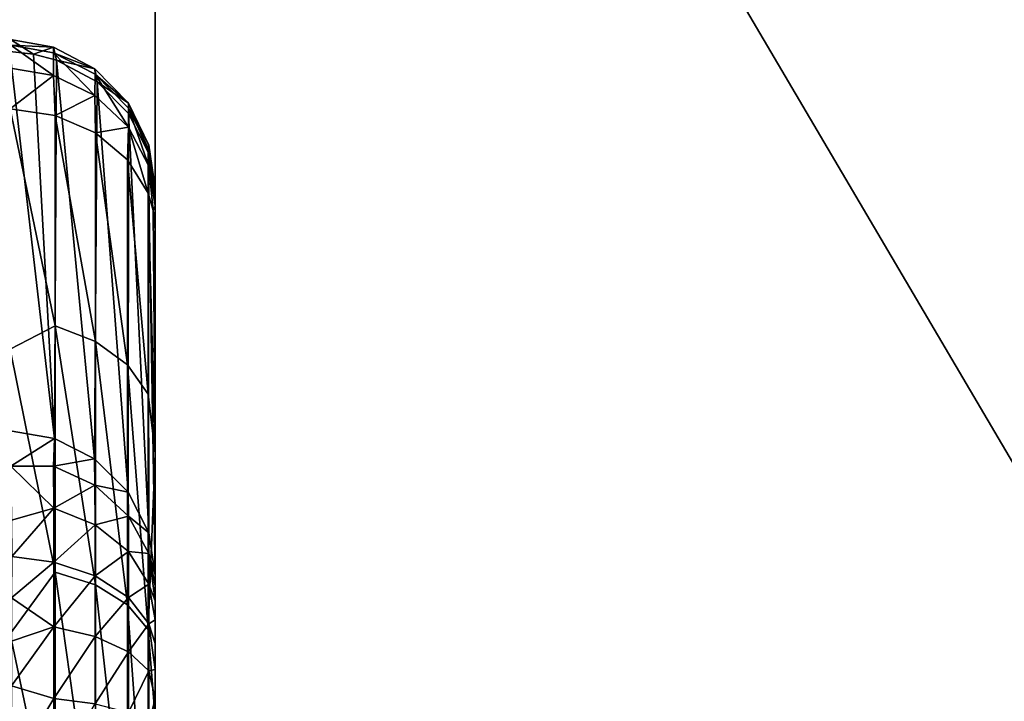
# Model space of a CAD drawing. Header units: millimetres. Extents: x -41 to 11, y -3 to 963.
# Tile 930 of 1056: x -16.04 to -13.4, y 895.11 to 896.94. Entities that reach past the tile are written whole.
import ezdxf

# ---------------------------------------------------------------- set-up
doc = ezdxf.new("R2010")
doc.units = ezdxf.units.MM
doc.header["$LTSCALE"] = 65.185185
for name, color, linetype in [('196', 7, 'CONTINUOUS'), ('205', 7, 'CONTINUOUS'), ('206', 7, 'CONTINUOUS'), ('207', 7, 'CONTINUOUS'), ('208', 7, 'CONTINUOUS'), ('3163', 7, 'CONTINUOUS'), ('3165', 7, 'CONTINUOUS'), ('3168', 7, 'CONTINUOUS'), ('3226', 7, 'CONTINUOUS'), ('3227', 7, 'CONTINUOUS')]:
    doc.layers.add(name, color=color, linetype=linetype)

msp = doc.modelspace()

# ---------------------------------------------------------------- linework, layer by layer
at = {"layer": '196', "linetype": 'Continuous'}
for points in [[(-15.675, 896.4852, 78.0841), (-15.675, 895.3786, 82.1727), (-15.675, 896.4854, 78.0404), (-15.675, 896.4852, 78.0841)], [(-15.675, 896.4854, 78.0404), (-15.675, 895.3274, 82.2428), (-15.675, 896.476, 77.9531), (-15.675, 896.4854, 78.0404)], [(-15.675, 895.3786, 82.1727), (-15.675, 895.3274, 82.2428), (-15.675, 896.4854, 78.0404), (-15.675, 895.3786, 82.1727)], [(-15.675, 896.4656, 78.2156), (-15.675, 895.4188, 82.0957), (-15.675, 896.4852, 78.0841), (-15.675, 896.4656, 78.2156)], [(-15.675, 895.4188, 82.0957), (-15.675, 895.3786, 82.1727), (-15.675, 896.4852, 78.0841), (-15.675, 895.4188, 82.0957)], [(-15.675, 896.476, 77.9531), (-15.675, 895.2647, 82.3066), (-15.675, 896.454, 77.8679), (-15.675, 896.476, 77.9531)], [(-15.675, 895.3274, 82.2428), (-15.675, 895.2647, 82.3066), (-15.675, 896.476, 77.9531), (-15.675, 895.3274, 82.2428)], [(-15.675, 895.4485, 82.0114), (-15.675, 895.4188, 82.0957), (-15.675, 896.4656, 78.2156), (-15.675, 895.4485, 82.0114)], [(-15.675, 896.454, 77.8679), (-15.675, 895.1942, 82.3603), (-15.675, 896.4384, 77.827), (-15.675, 896.454, 77.8679)], [(-15.675, 895.2647, 82.3066), (-15.675, 895.1942, 82.3603), (-15.675, 896.454, 77.8679), (-15.675, 895.2647, 82.3066)], [(-15.675, 896.4384, 77.827), (-15.675, 895.1942, 82.3603), (-15.675, 896.3735, 77.7106), (-15.675, 896.4384, 77.827)], [(-15.675, 894.8598, 82.4559), (-15.675, 894.7705, 82.448), (-15.675, 896.3735, 77.7106), (-15.675, 894.8598, 82.4559)], [(-15.675, 896.3735, 77.7106), (-15.675, 894.7705, 82.448), (-15.675, 895.7736, 77.0102), (-15.675, 896.3735, 77.7106)], [(-15.675, 895.1942, 82.3603), (-15.675, 895.1162, 82.4024), (-15.675, 896.3735, 77.7106), (-15.675, 895.1942, 82.3603)], [(-15.675, 895.1162, 82.4024), (-15.675, 895.0321, 82.4333), (-15.675, 896.3735, 77.7106), (-15.675, 895.1162, 82.4024)], [(-15.675, 895.0321, 82.4333), (-15.675, 894.9469, 82.451), (-15.675, 896.3735, 77.7106), (-15.675, 895.0321, 82.4333)], [(-15.675, 894.9469, 82.451), (-15.675, 894.8598, 82.4559), (-15.675, 896.3735, 77.7106), (-15.675, 894.9469, 82.451)], [(-15.675, 894.3735, 79.2239), (-15.675, 894.4887, 78.7871), (-15.675, 895.7736, 77.0102), (-15.675, 894.3735, 79.2239)], [(-15.675, 894.7705, 82.448), (-15.675, 893.2518, 82.1575), (-15.675, 895.7736, 77.0102), (-15.675, 894.7705, 82.448)], [(-15.675, 895.7736, 77.0102), (-15.675, 894.4887, 78.7871), (-15.675, 895.0628, 76.4224), (-15.675, 895.7736, 77.0102)], [(-15.675, 893.2518, 82.1575), (-15.675, 894.3735, 79.2239), (-15.675, 895.7736, 77.0102), (-15.675, 893.2518, 82.1575)]]:
    msp.add_3dface(points, dxfattribs=at)
at = {"layer": '205', "linetype": 'Continuous'}
for points in [[(-16.0645, 896.0539, 76.725), (-16.0645, 896.6984, 77.4775), (-15.9438, 896.116, 76.8184), (-16.0645, 896.0539, 76.725)], [(-15.9438, 896.116, 76.8184), (-16.0645, 896.6984, 77.4775), (-15.9438, 896.6805, 77.4903), (-15.9438, 896.116, 76.8184)], [(-15.9438, 896.116, 76.8184), (-15.9438, 896.6805, 77.4903), (-15.835, 896.0747, 76.8588), (-15.9438, 896.116, 76.8184)], [(-15.9438, 896.6805, 77.4903), (-15.8351, 896.6336, 77.524), (-15.835, 896.0747, 76.8588), (-15.9438, 896.6805, 77.4903)], [(-15.835, 896.0747, 76.8588), (-15.8351, 896.6336, 77.524), (-15.749, 896.0117, 76.9206), (-15.835, 896.0747, 76.8588)], [(-15.8351, 896.6336, 77.524), (-15.749, 896.5619, 77.5755), (-15.749, 896.0117, 76.9206), (-15.8351, 896.6336, 77.524)], [(-15.749, 896.0117, 76.9206), (-15.749, 896.5619, 77.5755), (-15.6939, 895.9329, 76.9977), (-15.749, 896.0117, 76.9206)], [(-15.749, 896.5619, 77.5755), (-15.6939, 896.4723, 77.6397), (-15.6939, 895.9329, 76.9977), (-15.749, 896.5619, 77.5755)], [(-15.675, 895.7736, 77.0102), (-15.6939, 895.9329, 76.9977), (-15.6939, 896.4723, 77.6397), (-15.675, 895.7736, 77.0102)], [(-15.675, 895.7736, 77.0102), (-15.6939, 896.4723, 77.6397), (-15.6801, 896.4253, 77.6735), (-15.675, 895.7736, 77.0102)], [(-15.675, 896.3735, 77.7106), (-15.675, 895.7736, 77.0102), (-15.6801, 896.4253, 77.6735), (-15.675, 896.3735, 77.7106)], [(-15.9438, 895.4559, 76.24), (-16.0645, 896.0539, 76.725), (-15.9438, 896.116, 76.8184), (-15.9438, 895.4559, 76.24)], [(-15.9438, 895.4559, 76.24), (-15.9438, 896.116, 76.8184), (-15.835, 895.4212, 76.2863), (-15.9438, 895.4559, 76.24)], [(-15.835, 895.4212, 76.2863), (-15.9438, 896.116, 76.8184), (-15.835, 896.0747, 76.8588), (-15.835, 895.4212, 76.2863)], [(-15.835, 895.4212, 76.2863), (-15.835, 896.0747, 76.8588), (-15.749, 895.3683, 76.3568), (-15.835, 895.4212, 76.2863)], [(-15.749, 895.3683, 76.3568), (-15.835, 896.0747, 76.8588), (-15.749, 896.0117, 76.9206), (-15.749, 895.3683, 76.3568)], [(-16.0645, 895.2902, 76.0935), (-16.0645, 896.0539, 76.725), (-15.9438, 895.4559, 76.24), (-16.0645, 895.2902, 76.0935)], [(-15.6939, 895.3022, 76.445), (-15.749, 896.0117, 76.9206), (-15.6939, 895.9329, 76.9977), (-15.6939, 895.3022, 76.445)], [(-15.749, 895.3683, 76.3568), (-15.749, 896.0117, 76.9206), (-15.6939, 895.3022, 76.445), (-15.749, 895.3683, 76.3568)], [(-15.675, 895.7736, 77.0102), (-15.6939, 895.3022, 76.445), (-15.6939, 895.9329, 76.9977), (-15.675, 895.7736, 77.0102)], [(-15.675, 895.7736, 77.0102), (-15.675, 895.0628, 76.4224), (-15.6939, 895.3022, 76.445), (-15.675, 895.7736, 77.0102)], [(-15.9438, 894.7156, 75.7686), (-16.0645, 895.2902, 76.0935), (-15.9438, 895.4559, 76.24), (-15.9438, 894.7156, 75.7686)], [(-15.9438, 894.7156, 75.7686), (-15.9438, 895.4559, 76.24), (-15.835, 894.6883, 75.8197), (-15.9438, 894.7156, 75.7686)], [(-15.835, 894.6883, 75.8197), (-15.9438, 895.4559, 76.24), (-15.835, 895.4212, 76.2863), (-15.835, 894.6883, 75.8197)], [(-15.835, 894.6883, 75.8197), (-15.835, 895.4212, 76.2863), (-15.749, 894.6468, 75.8975), (-15.835, 894.6883, 75.8197)], [(-15.749, 894.6468, 75.8975), (-15.835, 895.4212, 76.2863), (-15.749, 895.3683, 76.3568), (-15.749, 894.6468, 75.8975)], [(-15.749, 894.6468, 75.8975), (-15.749, 895.3683, 76.3568), (-15.6939, 894.5949, 75.9947), (-15.749, 894.6468, 75.8975)], [(-15.6939, 894.5949, 75.9947), (-15.749, 895.3683, 76.3568), (-15.6939, 895.3022, 76.445), (-15.6939, 894.5949, 75.9947)], [(-16.0645, 894.43, 75.6018), (-16.0645, 895.2902, 76.0935), (-15.9438, 894.7156, 75.7686), (-16.0645, 894.43, 75.6018)], [(-15.675, 895.0628, 76.4224), (-15.6939, 894.5949, 75.9947), (-15.6939, 895.3022, 76.445), (-15.675, 895.0628, 76.4224)]]:
    msp.add_3dface(points, dxfattribs=at)
at = {"layer": '206', "linetype": 'Continuous'}
for points in [[(-16.0646, 896.8518, 78.3191), (-16.0011, 896.8453, 78.3173), (-16.063, 896.8847, 78.1008), (-16.0646, 896.8518, 78.3191)], [(-16.063, 896.8847, 78.1008), (-15.948, 896.8642, 78.1), (-16.0625, 896.8691, 77.8816), (-16.063, 896.8847, 78.1008)], [(-16.063, 896.8847, 78.1008), (-16.0011, 896.8453, 78.3173), (-15.948, 896.8642, 78.1), (-16.063, 896.8847, 78.1008)], [(-16.063, 896.8079, 77.6743), (-16.0625, 896.8691, 77.8816), (-15.948, 896.7875, 77.6787), (-16.063, 896.8079, 77.6743)], [(-16.0625, 896.8691, 77.8816), (-15.948, 896.8642, 78.1), (-15.9476, 896.8488, 77.8853), (-16.0625, 896.8691, 77.8816)], [(-16.0625, 896.8691, 77.8816), (-15.9476, 896.8488, 77.8853), (-15.948, 896.7875, 77.6787), (-16.0625, 896.8691, 77.8816)], [(-16.0011, 896.8453, 78.3173), (-15.9399, 896.8292, 78.313), (-15.948, 896.8642, 78.1), (-16.0011, 896.8453, 78.3173)], [(-15.948, 896.8642, 78.1), (-15.8366, 896.8061, 78.0977), (-15.9476, 896.8488, 77.8853), (-15.948, 896.8642, 78.1)], [(-15.948, 896.8642, 78.1), (-15.9399, 896.8292, 78.313), (-15.8366, 896.8061, 78.0977), (-15.948, 896.8642, 78.1)], [(-15.948, 896.7875, 77.6787), (-15.9476, 896.8488, 77.8853), (-15.8366, 896.734, 77.7014), (-15.948, 896.7875, 77.6787)], [(-15.9476, 896.8488, 77.8853), (-15.8366, 896.8061, 78.0977), (-15.8363, 896.7915, 77.8958), (-15.9476, 896.8488, 77.8853)], [(-15.9476, 896.8488, 77.8853), (-15.8363, 896.7915, 77.8958), (-15.8366, 896.734, 77.7014), (-15.9476, 896.8488, 77.8853)], [(-15.9399, 896.8292, 78.313), (-15.8303, 896.7712, 78.2975), (-15.8366, 896.8061, 78.0977), (-15.9399, 896.8292, 78.313)], [(-16.0645, 896.6984, 77.4775), (-16.063, 896.8079, 77.6743), (-15.948, 896.7875, 77.6787), (-16.0645, 896.6984, 77.4775)], [(-15.9438, 896.6805, 77.4903), (-16.0645, 896.6984, 77.4775), (-15.948, 896.7875, 77.6787), (-15.9438, 896.6805, 77.4903)], [(-15.9438, 896.6805, 77.4903), (-15.948, 896.7875, 77.6787), (-15.8366, 896.734, 77.7014), (-15.9438, 896.6805, 77.4903)], [(-15.8366, 896.8061, 78.0977), (-15.7468, 896.7137, 78.0939), (-15.8363, 896.7915, 77.8958), (-15.8366, 896.8061, 78.0977)], [(-15.8366, 896.8061, 78.0977), (-15.8303, 896.7712, 78.2975), (-15.7468, 896.7137, 78.0939), (-15.8366, 896.8061, 78.0977)], [(-15.8366, 896.734, 77.7014), (-15.8363, 896.7915, 77.8958), (-15.7468, 896.6488, 77.7374), (-15.8366, 896.734, 77.7014)], [(-15.8363, 896.7915, 77.8958), (-15.7468, 896.7137, 78.0939), (-15.7467, 896.7006, 77.9123), (-15.8363, 896.7915, 77.8958)], [(-15.8363, 896.7915, 77.8958), (-15.7467, 896.7006, 77.9123), (-15.7468, 896.6488, 77.7374), (-15.8363, 896.7915, 77.8958)], [(-15.8303, 896.7712, 78.2975), (-15.7464, 896.6858, 78.2746), (-15.7468, 896.7137, 78.0939), (-15.8303, 896.7712, 78.2975)], [(-15.8351, 896.6336, 77.524), (-15.9438, 896.6805, 77.4903), (-15.8366, 896.734, 77.7014), (-15.8351, 896.6336, 77.524)], [(-15.8351, 896.6336, 77.524), (-15.8366, 896.734, 77.7014), (-15.7468, 896.6488, 77.7374), (-15.8351, 896.6336, 77.524)], [(-15.7468, 896.7137, 78.0939), (-15.6921, 896.6007, 78.0893), (-15.7467, 896.7006, 77.9123), (-15.7468, 896.7137, 78.0939)], [(-15.7464, 896.6858, 78.2746), (-15.6935, 896.5818, 78.2467), (-15.7468, 896.7137, 78.0939), (-15.7464, 896.6858, 78.2746)], [(-15.7468, 896.7137, 78.0939), (-15.6935, 896.5818, 78.2467), (-15.6921, 896.6007, 78.0893), (-15.7468, 896.7137, 78.0939)], [(-15.7468, 896.6488, 77.7374), (-15.7467, 896.7006, 77.9123), (-15.6921, 896.5447, 77.7815), (-15.7468, 896.6488, 77.7374)], [(-15.7467, 896.7006, 77.9123), (-15.6921, 896.6007, 78.0893), (-15.692, 896.5895, 77.9325), (-15.7467, 896.7006, 77.9123)], [(-15.7467, 896.7006, 77.9123), (-15.692, 896.5895, 77.9325), (-15.6921, 896.5447, 77.7815), (-15.7467, 896.7006, 77.9123)], [(-15.749, 896.5619, 77.5755), (-15.8351, 896.6336, 77.524), (-15.7468, 896.6488, 77.7374), (-15.749, 896.5619, 77.5755)], [(-15.6939, 896.4723, 77.6397), (-15.749, 896.5619, 77.5755), (-15.7468, 896.6488, 77.7374), (-15.6939, 896.4723, 77.6397)], [(-15.6939, 896.4723, 77.6397), (-15.7468, 896.6488, 77.7374), (-15.6921, 896.5447, 77.7815), (-15.6939, 896.4723, 77.6397)], [(-15.6935, 896.5818, 78.2467), (-15.675, 896.4656, 78.2156), (-15.6921, 896.6007, 78.0893), (-15.6935, 896.5818, 78.2467)], [(-15.675, 896.4656, 78.2156), (-15.675, 896.4852, 78.0841), (-15.6921, 896.6007, 78.0893), (-15.675, 896.4656, 78.2156)], [(-15.6921, 896.6007, 78.0893), (-15.675, 896.4852, 78.0841), (-15.692, 896.5895, 77.9325), (-15.6921, 896.6007, 78.0893)], [(-15.692, 896.5895, 77.9325), (-15.675, 896.476, 77.9531), (-15.6921, 896.5447, 77.7815), (-15.692, 896.5895, 77.9325)], [(-15.675, 896.4854, 78.0404), (-15.675, 896.476, 77.9531), (-15.692, 896.5895, 77.9325), (-15.675, 896.4854, 78.0404)], [(-15.675, 896.4852, 78.0841), (-15.675, 896.4854, 78.0404), (-15.692, 896.5895, 77.9325), (-15.675, 896.4852, 78.0841)], [(-15.6801, 896.4253, 77.6735), (-15.6939, 896.4723, 77.6397), (-15.6921, 896.5447, 77.7815), (-15.6801, 896.4253, 77.6735)], [(-15.675, 896.476, 77.9531), (-15.675, 896.454, 77.8679), (-15.6921, 896.5447, 77.7815), (-15.675, 896.476, 77.9531)], [(-15.675, 896.454, 77.8679), (-15.675, 896.4384, 77.827), (-15.6921, 896.5447, 77.7815), (-15.675, 896.454, 77.8679)], [(-15.675, 896.4384, 77.827), (-15.6801, 896.4253, 77.6735), (-15.6921, 896.5447, 77.7815), (-15.675, 896.4384, 77.827)], [(-15.675, 896.4384, 77.827), (-15.675, 896.3735, 77.7106), (-15.6801, 896.4253, 77.6735), (-15.675, 896.4384, 77.827)]]:
    msp.add_3dface(points, dxfattribs=at)
at = {"layer": '207', "linetype": 'Continuous'}
for points in [[(-16.0011, 896.8453, 78.3173), (-16.0646, 896.8518, 78.3191), (-15.9448, 895.8137, 82.1095), (-16.0011, 896.8453, 78.3173)], [(-16.0646, 896.8518, 78.3191), (-16.0645, 895.8346, 82.1151), (-15.9448, 895.8137, 82.1095), (-16.0646, 896.8518, 78.3191)], [(-15.9399, 896.8292, 78.313), (-16.0011, 896.8453, 78.3173), (-15.9448, 895.8137, 82.1095), (-15.9399, 896.8292, 78.313)], [(-15.8376, 895.7594, 82.095), (-15.9399, 896.8292, 78.313), (-15.9448, 895.8137, 82.1095), (-15.8376, 895.7594, 82.095)], [(-15.8303, 896.7712, 78.2975), (-15.9399, 896.8292, 78.313), (-15.8376, 895.7594, 82.095), (-15.8303, 896.7712, 78.2975)], [(-15.7474, 895.6701, 82.071), (-15.8303, 896.7712, 78.2975), (-15.8376, 895.7594, 82.095), (-15.7474, 895.6701, 82.071)], [(-15.7464, 896.6858, 78.2746), (-15.8303, 896.7712, 78.2975), (-15.7474, 895.6701, 82.071), (-15.7464, 896.6858, 78.2746)], [(-15.6924, 895.561, 82.0418), (-15.7464, 896.6858, 78.2746), (-15.7474, 895.6701, 82.071), (-15.6924, 895.561, 82.0418)], [(-15.6935, 896.5818, 78.2467), (-15.7464, 896.6858, 78.2746), (-15.6924, 895.561, 82.0418), (-15.6935, 896.5818, 78.2467)], [(-15.675, 895.4485, 82.0114), (-15.675, 896.4656, 78.2156), (-15.6935, 896.5818, 78.2467), (-15.675, 895.4485, 82.0114)], [(-15.675, 895.4485, 82.0114), (-15.6935, 896.5818, 78.2467), (-15.6924, 895.561, 82.0418), (-15.675, 895.4485, 82.0114)]]:
    msp.add_3dface(points, dxfattribs=at)
at = {"layer": '208', "linetype": 'Continuous'}
for points in [[(-15.9448, 895.8137, 82.1095), (-16.0645, 895.8346, 82.1151), (-16.0627, 895.7398, 82.3467), (-15.9448, 895.8137, 82.1095)], [(-15.9483, 895.7403, 82.3027), (-15.9448, 895.8137, 82.1095), (-16.0627, 895.7398, 82.3467), (-15.9483, 895.7403, 82.3027)], [(-15.8376, 895.7594, 82.095), (-15.9448, 895.8137, 82.1095), (-15.9483, 895.7403, 82.3027), (-15.8376, 895.7594, 82.095)], [(-15.8376, 895.7594, 82.095), (-15.9483, 895.7403, 82.3027), (-15.8368, 895.6886, 82.2763), (-15.8376, 895.7594, 82.095)], [(-15.7474, 895.6701, 82.071), (-15.8376, 895.7594, 82.095), (-15.8368, 895.6886, 82.2763), (-15.7474, 895.6701, 82.071)], [(-15.9474, 895.6276, 82.4745), (-15.9483, 895.7403, 82.3027), (-16.0627, 895.7398, 82.3467), (-15.9474, 895.6276, 82.4745)], [(-16.0604, 895.5948, 82.5432), (-15.9474, 895.6276, 82.4745), (-16.0627, 895.7398, 82.3467), (-16.0604, 895.5948, 82.5432)], [(-15.9483, 895.7403, 82.3027), (-15.9474, 895.6276, 82.4745), (-15.8368, 895.6886, 82.2763), (-15.9483, 895.7403, 82.3027)], [(-15.8368, 895.6886, 82.2763), (-15.9474, 895.6276, 82.4745), (-15.8362, 895.5825, 82.4378), (-15.8368, 895.6886, 82.2763)], [(-15.7474, 895.6701, 82.071), (-15.8368, 895.6886, 82.2763), (-15.7468, 895.6062, 82.234), (-15.7474, 895.6701, 82.071)], [(-15.8368, 895.6886, 82.2763), (-15.8362, 895.5825, 82.4378), (-15.7468, 895.6062, 82.234), (-15.8368, 895.6886, 82.2763)], [(-15.6924, 895.561, 82.0418), (-15.7474, 895.6701, 82.071), (-15.7468, 895.6062, 82.234), (-15.6924, 895.561, 82.0418)], [(-16.0601, 895.4972, 82.6338), (-15.9474, 895.6276, 82.4745), (-16.0604, 895.5948, 82.5432), (-16.0601, 895.4972, 82.6338)], [(-15.9469, 895.4821, 82.6192), (-15.9474, 895.6276, 82.4745), (-16.0601, 895.4972, 82.6338), (-15.9469, 895.4821, 82.6192)], [(-15.9474, 895.6276, 82.4745), (-15.9469, 895.4821, 82.6192), (-15.8362, 895.5825, 82.4378), (-15.9474, 895.6276, 82.4745)], [(-15.7468, 895.6062, 82.234), (-15.8362, 895.5825, 82.4378), (-15.7466, 895.5107, 82.3793), (-15.7468, 895.6062, 82.234)], [(-15.6924, 895.561, 82.0418), (-15.7468, 895.6062, 82.234), (-15.692, 895.5054, 82.1824), (-15.6924, 895.561, 82.0418)], [(-15.7468, 895.6062, 82.234), (-15.7466, 895.5107, 82.3793), (-15.692, 895.5054, 82.1824), (-15.7468, 895.6062, 82.234)], [(-15.8362, 895.5825, 82.4378), (-15.9469, 895.4821, 82.6192), (-15.8359, 895.4456, 82.5738), (-15.8362, 895.5825, 82.4378)], [(-15.8362, 895.5825, 82.4378), (-15.8359, 895.4456, 82.5738), (-15.7466, 895.5107, 82.3793), (-15.8362, 895.5825, 82.4378)], [(-15.675, 895.4485, 82.0114), (-15.6924, 895.561, 82.0418), (-15.692, 895.5054, 82.1824), (-15.675, 895.4485, 82.0114)], [(-16.0602, 895.3868, 82.7114), (-15.9469, 895.4821, 82.6192), (-16.0601, 895.4972, 82.6338), (-16.0602, 895.3868, 82.7114)], [(-15.7466, 895.5107, 82.3793), (-15.8359, 895.4456, 82.5738), (-15.7464, 895.3877, 82.5017), (-15.7466, 895.5107, 82.3793)], [(-15.7466, 895.5107, 82.3793), (-15.7464, 895.3877, 82.5017), (-15.692, 895.4231, 82.3079), (-15.7466, 895.5107, 82.3793)], [(-15.692, 895.5054, 82.1824), (-15.7466, 895.5107, 82.3793), (-15.692, 895.4231, 82.3079), (-15.692, 895.5054, 82.1824)], [(-15.675, 895.3786, 82.1727), (-15.675, 895.4188, 82.0957), (-15.692, 895.5054, 82.1824), (-15.675, 895.3786, 82.1727)], [(-15.675, 895.3786, 82.1727), (-15.692, 895.5054, 82.1824), (-15.692, 895.4231, 82.3079), (-15.675, 895.3786, 82.1727)], [(-15.675, 895.4188, 82.0957), (-15.675, 895.4485, 82.0114), (-15.692, 895.5054, 82.1824), (-15.675, 895.4188, 82.0957)], [(-15.9469, 895.3093, 82.7303), (-15.9469, 895.4821, 82.6192), (-16.0602, 895.3868, 82.7114), (-15.9469, 895.3093, 82.7303)], [(-15.9469, 895.4821, 82.6192), (-15.9469, 895.3093, 82.7303), (-15.8359, 895.4456, 82.5738), (-15.9469, 895.4821, 82.6192)], [(-15.8359, 895.4456, 82.5738), (-15.9469, 895.3093, 82.7303), (-15.8359, 895.2831, 82.6783), (-15.8359, 895.4456, 82.5738)], [(-15.8359, 895.4456, 82.5738), (-15.8359, 895.2831, 82.6783), (-15.7464, 895.3877, 82.5017), (-15.8359, 895.4456, 82.5738)], [(-15.692, 895.4231, 82.3079), (-15.7464, 895.3877, 82.5017), (-15.692, 895.3169, 82.4136), (-15.692, 895.4231, 82.3079)], [(-15.675, 895.3274, 82.2428), (-15.675, 895.3786, 82.1727), (-15.692, 895.4231, 82.3079), (-15.675, 895.3274, 82.2428)], [(-15.675, 895.3274, 82.2428), (-15.692, 895.4231, 82.3079), (-15.692, 895.3169, 82.4136), (-15.675, 895.3274, 82.2428)], [(-16.0602, 895.2701, 82.7716), (-15.9469, 895.3093, 82.7303), (-16.0602, 895.3868, 82.7114), (-16.0602, 895.2701, 82.7716)], [(-15.7464, 895.3877, 82.5017), (-15.8359, 895.2831, 82.6783), (-15.7464, 895.2415, 82.5957), (-15.7464, 895.3877, 82.5017)], [(-15.7464, 895.3877, 82.5017), (-15.7464, 895.2415, 82.5957), (-15.692, 895.3169, 82.4136), (-15.7464, 895.3877, 82.5017)], [(-16.0604, 895.151, 82.8147), (-15.9469, 895.3093, 82.7303), (-16.0602, 895.2701, 82.7716), (-16.0604, 895.151, 82.8147)], [(-15.9474, 895.1169, 82.8027), (-15.9469, 895.3093, 82.7303), (-16.0604, 895.151, 82.8147), (-15.9474, 895.1169, 82.8027)], [(-15.9469, 895.3093, 82.7303), (-15.9474, 895.1169, 82.8027), (-15.8359, 895.2831, 82.6783), (-15.9469, 895.3093, 82.7303)], [(-15.692, 895.3169, 82.4136), (-15.7464, 895.2415, 82.5957), (-15.692, 895.1907, 82.4948), (-15.692, 895.3169, 82.4136)], [(-15.675, 895.2647, 82.3066), (-15.675, 895.3274, 82.2428), (-15.692, 895.3169, 82.4136), (-15.675, 895.2647, 82.3066)], [(-15.675, 895.1942, 82.3603), (-15.675, 895.2647, 82.3066), (-15.692, 895.3169, 82.4136), (-15.675, 895.1942, 82.3603)], [(-15.675, 895.1942, 82.3603), (-15.692, 895.3169, 82.4136), (-15.692, 895.1907, 82.4948), (-15.675, 895.1942, 82.3603)], [(-15.8359, 895.2831, 82.6783), (-15.9474, 895.1169, 82.8027), (-15.8362, 895.1022, 82.7464), (-15.8359, 895.2831, 82.6783)], [(-15.8359, 895.2831, 82.6783), (-15.8362, 895.1022, 82.7464), (-15.7464, 895.2415, 82.5957), (-15.8359, 895.2831, 82.6783)], [(-15.7464, 895.2415, 82.5957), (-15.8362, 895.1022, 82.7464), (-15.7466, 895.0788, 82.657), (-15.7464, 895.2415, 82.5957)], [(-15.7464, 895.2415, 82.5957), (-15.7466, 895.0788, 82.657), (-15.692, 895.1907, 82.4948), (-15.7464, 895.2415, 82.5957)], [(-15.692, 895.1907, 82.4948), (-15.7466, 895.0788, 82.657), (-15.692, 895.0501, 82.5476), (-15.692, 895.1907, 82.4948)], [(-15.675, 895.1162, 82.4024), (-15.675, 895.1942, 82.3603), (-15.692, 895.1907, 82.4948), (-15.675, 895.1162, 82.4024)], [(-15.675, 895.1162, 82.4024), (-15.692, 895.1907, 82.4948), (-15.692, 895.0501, 82.5476), (-15.675, 895.1162, 82.4024)], [(-16.0625, 894.9242, 82.854), (-15.9474, 895.1169, 82.8027), (-16.0604, 895.151, 82.8147), (-16.0625, 894.9242, 82.854)], [(-15.9483, 894.9138, 82.8341), (-15.9474, 895.1169, 82.8027), (-16.0625, 894.9242, 82.854), (-15.9483, 894.9138, 82.8341)], [(-15.9474, 895.1169, 82.8027), (-15.9483, 894.9138, 82.8341), (-15.8362, 895.1022, 82.7464), (-15.9474, 895.1169, 82.8027)], [(-15.675, 895.0321, 82.4333), (-15.675, 895.1162, 82.4024), (-15.692, 895.0501, 82.5476), (-15.675, 895.0321, 82.4333)]]:
    msp.add_3dface(points, dxfattribs=at)
at = {"layer": '3163', "linetype": 'Continuous'}
for points in [[(9.125, 857.5, 93.5), (9.125, 942.5, 93.5), (-40.875, 857.5, 93.5), (9.125, 857.5, 93.5)], [(9.125, 942.5, 93.5), (-40.875, 942.5, 93.5), (-40.875, 857.5, 93.5), (9.125, 942.5, 93.5)]]:
    msp.add_3dface(points, dxfattribs=at)
at = {"layer": '3165', "linetype": 'Continuous'}
for points in [[(-40.875, 942.5, 8.5), (9.125, 857.5, 8.5), (-40.875, 857.5, 8.5), (-40.875, 942.5, 8.5)], [(9.125, 942.5, 8.5), (9.125, 857.5, 8.5), (-40.875, 942.5, 8.5), (9.125, 942.5, 8.5)]]:
    msp.add_3dface(points, dxfattribs=at)
at = {"layer": '3168', "linetype": 'Continuous'}
for points in [[(-15.675, 860.2, 11.2), (-15.675, 939.8, 90.8), (-15.675, 923.1576, 64.6117), (-15.675, 860.2, 11.2)], [(-15.675, 939.8, 90.8), (-15.675, 860.2, 11.2), (-15.675, 901.0258, 53.5527), (-15.675, 939.8, 90.8)], [(-15.675, 860.2, 90.8), (-15.675, 939.8, 90.8), (-15.675, 892.2102, 79.7085), (-15.675, 860.2, 90.8)], [(-15.675, 872.346, 53.7239), (-15.675, 939.8, 90.8), (-15.675, 872.7064, 52.854), (-15.675, 872.346, 53.7239)], [(-15.675, 939.8, 11.2), (-15.675, 860.2, 11.2), (-15.675, 907.7898, 22.2915), (-15.675, 939.8, 11.2)], [(-15.675, 893.5075, 79.4128), (-15.675, 939.8, 90.8), (-15.675, 893.6821, 79.1939), (-15.675, 893.5075, 79.4128)], [(-15.675, 939.8, 90.8), (-15.675, 893.5075, 79.4128), (-15.675, 893.2883, 79.5876), (-15.675, 939.8, 90.8)], [(-15.675, 893.6821, 79.1939), (-15.675, 939.8, 90.8), (-15.675, 893.8035, 78.9418), (-15.675, 893.6821, 79.1939)], [(-15.675, 893.8035, 78.9418), (-15.675, 939.8, 90.8), (-15.675, 893.8658, 78.6685), (-15.675, 893.8035, 78.9418)], [(-15.675, 893.8658, 78.6685), (-15.675, 939.8, 90.8), (-15.675, 893.8658, 78.3887), (-15.675, 893.8658, 78.6685)], [(-15.675, 893.8658, 78.3887), (-15.675, 939.8, 90.8), (-15.675, 893.8034, 78.1158), (-15.675, 893.8658, 78.3887)], [(-15.675, 893.8034, 78.1158), (-15.675, 939.8, 90.8), (-15.675, 893.6821, 77.8638), (-15.675, 893.8034, 78.1158)], [(-15.675, 893.6821, 77.8638), (-15.675, 939.8, 90.8), (-15.675, 893.5077, 77.6451), (-15.675, 893.6821, 77.8638)], [(-15.675, 892.2102, 79.7085), (-15.675, 939.8, 90.8), (-15.675, 892.483, 79.7709), (-15.675, 892.2102, 79.7085)], [(-15.675, 892.483, 79.7709), (-15.675, 939.8, 90.8), (-15.675, 892.763, 79.7711), (-15.675, 892.483, 79.7709)], [(-15.675, 892.763, 79.7711), (-15.675, 939.8, 90.8), (-15.675, 893.0362, 79.7088), (-15.675, 892.763, 79.7711)], [(-15.675, 893.0362, 79.7088), (-15.675, 939.8, 90.8), (-15.675, 893.2883, 79.5876), (-15.675, 893.0362, 79.7088)], [(-15.675, 939.8, 90.8), (-15.675, 872.346, 53.7239), (-15.675, 884.267, 66.7332), (-15.675, 939.8, 90.8)], [(-15.675, 872.7064, 52.854), (-15.675, 939.8, 90.8), (-15.675, 872.9261, 51.9386), (-15.675, 872.7064, 52.854)], [(-15.675, 872.9261, 51.9386), (-15.675, 939.8, 90.8), (-15.675, 873, 51.0004), (-15.675, 872.9261, 51.9386)], [(-15.675, 873, 51.0004), (-15.675, 939.8, 90.8), (-15.675, 897.7405, 65.3432), (-15.675, 873, 51.0004)], [(-15.675, 884.4414, 68.282), (-15.675, 939.8, 90.8), (-15.675, 884.5628, 68.0299), (-15.675, 884.4414, 68.282)], [(-15.675, 939.8, 90.8), (-15.675, 884.4414, 68.282), (-15.675, 893.5077, 77.6451), (-15.675, 939.8, 90.8)], [(-15.675, 884.5628, 68.0299), (-15.675, 939.8, 90.8), (-15.675, 884.6252, 67.7566), (-15.675, 884.5628, 68.0299)], [(-15.675, 884.6252, 67.7566), (-15.675, 939.8, 90.8), (-15.675, 884.6251, 67.4769), (-15.675, 884.6252, 67.7566)], [(-15.675, 884.6251, 67.4769), (-15.675, 939.8, 90.8), (-15.675, 884.5628, 67.2039), (-15.675, 884.6251, 67.4769)], [(-15.675, 884.5628, 67.2039), (-15.675, 939.8, 90.8), (-15.675, 884.4414, 66.952), (-15.675, 884.5628, 67.2039)], [(-15.675, 884.4414, 66.952), (-15.675, 939.8, 90.8), (-15.675, 884.267, 66.7332), (-15.675, 884.4414, 66.952)], [(-15.675, 928.1454, 54.526), (-15.675, 860.2, 11.2), (-15.675, 928.7574, 55.2426), (-15.675, 928.1454, 54.526)], [(-15.675, 860.2, 11.2), (-15.675, 924.707, 62.6697), (-15.675, 928.7574, 55.2426), (-15.675, 860.2, 11.2)], [(-15.675, 927.6536, 53.7233), (-15.675, 860.2, 11.2), (-15.675, 928.1454, 54.526), (-15.675, 927.6536, 53.7233)], [(-15.675, 927.654, 48.2761), (-15.675, 860.2, 11.2), (-15.675, 927.2936, 49.146), (-15.675, 927.654, 48.2761)], [(-15.675, 860.2, 11.2), (-15.675, 927.654, 48.2761), (-15.675, 915.733, 35.2668), (-15.675, 860.2, 11.2)], [(-15.675, 927.2933, 52.8531), (-15.675, 860.2, 11.2), (-15.675, 927.6536, 53.7233), (-15.675, 927.2933, 52.8531)], [(-15.675, 927.2936, 49.146), (-15.675, 860.2, 11.2), (-15.675, 927.0739, 50.0614), (-15.675, 927.2936, 49.146)], [(-15.675, 927.0737, 51.9378), (-15.675, 860.2, 11.2), (-15.675, 927.2933, 52.8531), (-15.675, 927.0737, 51.9378)], [(-15.675, 927.0739, 50.0614), (-15.675, 860.2, 11.2), (-15.675, 927, 50.9996), (-15.675, 927.0739, 50.0614)], [(-15.675, 927, 50.9996), (-15.675, 860.2, 11.2), (-15.675, 927.0737, 51.9378), (-15.675, 927, 50.9996)], [(-15.675, 924.707, 62.6697), (-15.675, 860.2, 11.2), (-15.675, 924.4551, 62.5483), (-15.675, 924.707, 62.6697)], [(-15.675, 924.4551, 62.5483), (-15.675, 860.2, 11.2), (-15.675, 924.1823, 62.4859), (-15.675, 924.4551, 62.5483)], [(-15.675, 924.1823, 62.4859), (-15.675, 860.2, 11.2), (-15.675, 923.9023, 62.4857), (-15.675, 924.1823, 62.4859)], [(-15.675, 923.9023, 62.4857), (-15.675, 860.2, 11.2), (-15.675, 923.6291, 62.548), (-15.675, 923.9023, 62.4857)], [(-15.675, 923.6291, 62.548), (-15.675, 860.2, 11.2), (-15.675, 923.377, 62.6692), (-15.675, 923.6291, 62.548)], [(-15.675, 923.377, 62.6692), (-15.675, 860.2, 11.2), (-15.675, 923.1577, 62.844), (-15.675, 923.377, 62.6692)], [(-15.675, 923.1577, 62.844), (-15.675, 860.2, 11.2), (-15.675, 922.9832, 63.063), (-15.675, 923.1577, 62.844)], [(-15.675, 922.9832, 64.393), (-15.675, 860.2, 11.2), (-15.675, 923.1576, 64.6117), (-15.675, 922.9832, 64.393)], [(-15.675, 922.9832, 63.063), (-15.675, 860.2, 11.2), (-15.675, 922.8618, 63.315), (-15.675, 922.9832, 63.063)], [(-15.675, 922.8619, 64.141), (-15.675, 860.2, 11.2), (-15.675, 922.9832, 64.393), (-15.675, 922.8619, 64.141)], [(-15.675, 922.7995, 63.8681), (-15.675, 860.2, 11.2), (-15.675, 922.8619, 64.141), (-15.675, 922.7995, 63.8681)], [(-15.675, 922.8618, 63.315), (-15.675, 860.2, 11.2), (-15.675, 922.7995, 63.5883), (-15.675, 922.8618, 63.315)], [(-15.675, 922.7995, 63.5883), (-15.675, 860.2, 11.2), (-15.675, 922.7995, 63.8681), (-15.675, 922.7995, 63.5883)], [(-15.675, 915.5586, 35.048), (-15.675, 860.2, 11.2), (-15.675, 915.733, 35.2668), (-15.675, 915.5586, 35.048)], [(-15.675, 906.4923, 24.3549), (-15.675, 860.2, 11.2), (-15.675, 915.5586, 33.718), (-15.675, 906.4923, 24.3549)], [(-15.675, 915.5586, 33.718), (-15.675, 860.2, 11.2), (-15.675, 915.4372, 33.9701), (-15.675, 915.5586, 33.718)], [(-15.675, 915.4372, 34.7961), (-15.675, 860.2, 11.2), (-15.675, 915.5586, 35.048), (-15.675, 915.4372, 34.7961)], [(-15.675, 915.4372, 33.9701), (-15.675, 860.2, 11.2), (-15.675, 915.3748, 34.2434), (-15.675, 915.4372, 33.9701)], [(-15.675, 915.3749, 34.5231), (-15.675, 860.2, 11.2), (-15.675, 915.4372, 34.7961), (-15.675, 915.3749, 34.5231)], [(-15.675, 915.3748, 34.2434), (-15.675, 860.2, 11.2), (-15.675, 915.3749, 34.5231), (-15.675, 915.3748, 34.2434)], [(-15.675, 907.7898, 22.2915), (-15.675, 860.2, 11.2), (-15.675, 907.517, 22.2291), (-15.675, 907.7898, 22.2915)], [(-15.675, 907.517, 22.2291), (-15.675, 860.2, 11.2), (-15.675, 907.237, 22.2289), (-15.675, 907.517, 22.2291)], [(-15.675, 907.237, 22.2289), (-15.675, 860.2, 11.2), (-15.675, 906.9638, 22.2912), (-15.675, 907.237, 22.2289)], [(-15.675, 906.9638, 22.2912), (-15.675, 860.2, 11.2), (-15.675, 906.7117, 22.4124), (-15.675, 906.9638, 22.2912)], [(-15.675, 860.2, 11.2), (-15.675, 906.4925, 22.5872), (-15.675, 906.7117, 22.4124), (-15.675, 860.2, 11.2)], [(-15.675, 906.4925, 22.5872), (-15.675, 860.2, 11.2), (-15.675, 906.3179, 22.8061), (-15.675, 906.4925, 22.5872)], [(-15.675, 906.3179, 24.1362), (-15.675, 860.2, 11.2), (-15.675, 906.4923, 24.3549), (-15.675, 906.3179, 24.1362)], [(-15.675, 906.3179, 22.8061), (-15.675, 860.2, 11.2), (-15.675, 906.1965, 23.0582), (-15.675, 906.3179, 22.8061)], [(-15.675, 906.1966, 23.8842), (-15.675, 860.2, 11.2), (-15.675, 906.3179, 24.1362), (-15.675, 906.1966, 23.8842)], [(-15.675, 906.1342, 23.6113), (-15.675, 860.2, 11.2), (-15.675, 906.1966, 23.8842), (-15.675, 906.1342, 23.6113)], [(-15.675, 906.1965, 23.0582), (-15.675, 860.2, 11.2), (-15.675, 906.1342, 23.3315), (-15.675, 906.1965, 23.0582)], [(-15.675, 906.1342, 23.3315), (-15.675, 860.2, 11.2), (-15.675, 906.1342, 23.6113), (-15.675, 906.1342, 23.3315)], [(-15.675, 901.0258, 53.5527), (-15.675, 860.2, 11.2), (-15.675, 900.8069, 53.3782), (-15.675, 901.0258, 53.5527)], [(-15.675, 900.8069, 53.3782), (-15.675, 860.2, 11.2), (-15.675, 900.5549, 53.2568), (-15.675, 900.8069, 53.3782)], [(-15.675, 860.2, 11.2), (-15.675, 868.8542, 45.2937), (-15.675, 900.5549, 53.2568), (-15.675, 860.2, 11.2)], [(-15.675, 900.5549, 53.2568), (-15.675, 868.8542, 45.2937), (-15.675, 900.2815, 53.1945), (-15.675, 900.5549, 53.2568)], [(-15.675, 900.2815, 53.1945), (-15.675, 868.8542, 45.2937), (-15.675, 900.0018, 53.1945), (-15.675, 900.2815, 53.1945)], [(-15.675, 900.0018, 53.1945), (-15.675, 868.8542, 45.2937), (-15.675, 899.7289, 53.2569), (-15.675, 900.0018, 53.1945)], [(-15.675, 899.7289, 53.2569), (-15.675, 868.8542, 45.2937), (-15.675, 899.4769, 53.3782), (-15.675, 899.7289, 53.2569)], [(-15.675, 899.4769, 53.3782), (-15.675, 868.8542, 45.2937), (-15.675, 899.2582, 53.5526), (-15.675, 899.4769, 53.3782)], [(-15.675, 899.2582, 53.5526), (-15.675, 868.8542, 45.2937), (-15.675, 899.0838, 53.7713), (-15.675, 899.2582, 53.5526)], [(-15.675, 899.0833, 55.1012), (-15.675, 868.8542, 45.2937), (-15.675, 899.2581, 55.3205), (-15.675, 899.0833, 55.1012)], [(-15.675, 868.8542, 45.2937), (-15.675, 869.7239, 45.6539), (-15.675, 899.2581, 55.3205), (-15.675, 868.8542, 45.2937)], [(-15.675, 899.2581, 55.3205), (-15.675, 869.7239, 45.6539), (-15.675, 899.0704, 63.2263), (-15.675, 899.2581, 55.3205)], [(-15.675, 899.0838, 53.7713), (-15.675, 868.8542, 45.2937), (-15.675, 898.9623, 54.0232), (-15.675, 899.0838, 53.7713)], [(-15.675, 898.962, 54.8492), (-15.675, 868.8542, 45.2937), (-15.675, 899.0833, 55.1012), (-15.675, 898.962, 54.8492)], [(-15.675, 899.0704, 63.2263), (-15.675, 869.7239, 45.6539), (-15.675, 898.8184, 63.1049), (-15.675, 899.0704, 63.2263)], [(-15.675, 898.9623, 54.0232), (-15.675, 868.8542, 45.2937), (-15.675, 898.8999, 54.296), (-15.675, 898.9623, 54.0232)], [(-15.675, 898.8997, 54.5759), (-15.675, 868.8542, 45.2937), (-15.675, 898.962, 54.8492), (-15.675, 898.8997, 54.5759)], [(-15.675, 898.8999, 54.296), (-15.675, 868.8542, 45.2937), (-15.675, 898.8997, 54.5759), (-15.675, 898.8999, 54.296)], [(-15.675, 898.8184, 63.1049), (-15.675, 869.7239, 45.6539), (-15.675, 898.5451, 63.0425), (-15.675, 898.8184, 63.1049)], [(-15.675, 898.5451, 63.0425), (-15.675, 869.7239, 45.6539), (-15.675, 898.2653, 63.0426), (-15.675, 898.5451, 63.0425)], [(-15.675, 869.7239, 45.6539), (-15.675, 870.5266, 46.1458), (-15.675, 898.2653, 63.0426), (-15.675, 869.7239, 45.6539)], [(-15.675, 898.2653, 63.0426), (-15.675, 870.5266, 46.1458), (-15.675, 897.9924, 63.1049), (-15.675, 898.2653, 63.0426)], [(-15.675, 897.9924, 63.1049), (-15.675, 870.5266, 46.1458), (-15.675, 897.7404, 63.2263), (-15.675, 897.9924, 63.1049)], [(-15.675, 871.2426, 46.7574), (-15.675, 871.8546, 47.474), (-15.675, 897.7405, 65.3432), (-15.675, 871.2426, 46.7574)], [(-15.675, 872.3464, 48.2767), (-15.675, 872.7067, 49.1469), (-15.675, 897.7405, 65.3432), (-15.675, 872.3464, 48.2767)], [(-15.675, 872.7067, 49.1469), (-15.675, 872.9263, 50.0622), (-15.675, 897.7405, 65.3432), (-15.675, 872.7067, 49.1469)], [(-15.675, 871.8546, 47.474), (-15.675, 872.3464, 48.2767), (-15.675, 897.7405, 65.3432), (-15.675, 871.8546, 47.474)], [(-15.675, 872.9263, 50.0622), (-15.675, 873, 51.0004), (-15.675, 897.7405, 65.3432), (-15.675, 872.9263, 50.0622)], [(-15.675, 897.5216, 65.1686), (-15.675, 871.2426, 46.7574), (-15.675, 897.7405, 65.3432), (-15.675, 897.5216, 65.1686)], [(-15.675, 897.7404, 63.2263), (-15.675, 870.5266, 46.1458), (-15.675, 897.5217, 63.4007), (-15.675, 897.7404, 63.2263)], [(-15.675, 897.5217, 63.4007), (-15.675, 870.5266, 46.1458), (-15.675, 897.3473, 63.6193), (-15.675, 897.5217, 63.4007)], [(-15.675, 870.5266, 46.1458), (-15.675, 871.2426, 46.7574), (-15.675, 897.5216, 65.1686), (-15.675, 870.5266, 46.1458)], [(-15.675, 897.3468, 64.9493), (-15.675, 870.5266, 46.1458), (-15.675, 897.5216, 65.1686), (-15.675, 897.3468, 64.9493)], [(-15.675, 897.3473, 63.6193), (-15.675, 870.5266, 46.1458), (-15.675, 897.2258, 63.8712), (-15.675, 897.3473, 63.6193)], [(-15.675, 897.2255, 64.6973), (-15.675, 870.5266, 46.1458), (-15.675, 897.3468, 64.9493), (-15.675, 897.2255, 64.6973)], [(-15.675, 897.2258, 63.8712), (-15.675, 870.5266, 46.1458), (-15.675, 897.1634, 64.144), (-15.675, 897.2258, 63.8712)], [(-15.675, 897.1633, 64.424), (-15.675, 870.5266, 46.1458), (-15.675, 897.2255, 64.6973), (-15.675, 897.1633, 64.424)], [(-15.675, 897.1634, 64.144), (-15.675, 870.5266, 46.1458), (-15.675, 897.1633, 64.424), (-15.675, 897.1634, 64.144)]]:
    msp.add_3dface(points, dxfattribs=at)
at = {"layer": '3226', "linetype": 'Continuous'}
for points in [[(-40.875, 860.2, 90.8), (-40.875, 939.8, 90.8), (-15.675, 860.2, 90.8), (-40.875, 860.2, 90.8)], [(-40.875, 939.8, 90.8), (-15.675, 939.8, 90.8), (-15.675, 860.2, 90.8), (-40.875, 939.8, 90.8)]]:
    msp.add_3dface(points, dxfattribs=at)
at = {"layer": '3227', "linetype": 'Continuous'}
for points in [[(-15.675, 939.8, 11.2), (-40.875, 860.2, 11.2), (-15.675, 860.2, 11.2), (-15.675, 939.8, 11.2)], [(-40.875, 939.8, 11.2), (-40.875, 860.2, 11.2), (-15.675, 939.8, 11.2), (-40.875, 939.8, 11.2)]]:
    msp.add_3dface(points, dxfattribs=at)

doc.saveas('drawing.dxf')
